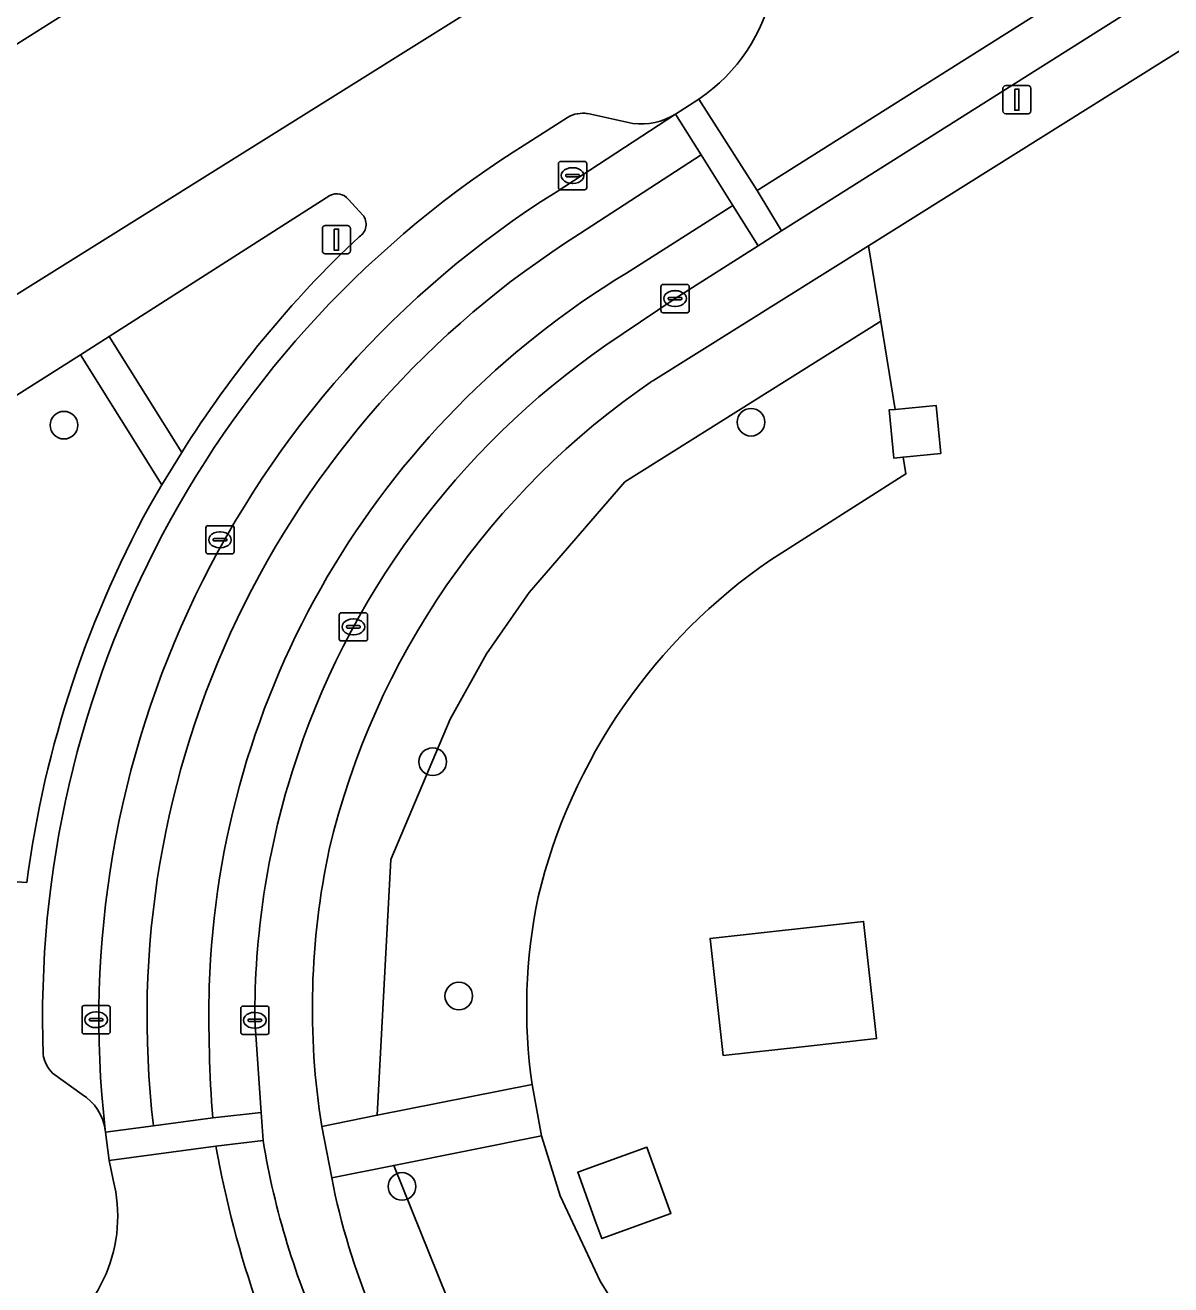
# Model space of a CAD drawing. Extents: x 160077 to 160948, y 386481 to 387498.
# Drawn here: x 160371.64 to 160412.23, y 387143.58 to 387188.2 of the extents above; entities that cross this region are included whole.
import ezdxf

# ---------------------------------------------------------------- set-up
doc = ezdxf.new("R2010")
doc.units = 0
for name, color, linetype in [('IMGEO_Boom', 7, 'Continuous'), ('IMGEO_Erf', 7, 'Continuous'), ('IMGEO_Groenvoorziening', 7, 'Continuous'), ('IMGEO_Kolk', 7, 'Continuous'), ('IMGEO_Lichtmast', 7, 'Continuous'), ('IMGEO_Pand', 7, 'Continuous'), ('IMGEO_Parkeervlak_open', 7, 'Continuous'), ('IMGEO_Rijbaan_lokaal_gesloten', 7, 'Continuous'), ('IMGEO_Rijbaan_lokaal_open', 7, 'Continuous'), ('IMGEO_Voetpad_open', 7, 'Continuous')]:
    doc.layers.add(name, color=color, linetype=linetype)

msp = doc.modelspace()

# ---------------------------------------------------------------- linework, layer by layer
at = {"layer": 'IMGEO_Boom'}
for centre in [(160397.356, 387174.141), (160373.013, 387174.037), (160386.077, 387162.114), (160387.002, 387153.816), (160384.99, 387147.068)]:
    msp.add_circle(centre, 0.489, dxfattribs=at)
at = {"layer": 'IMGEO_Erf'}
for points in [[(160434.703, 387201.197), (160401.513, 387180.392), (160401.953, 387177.717), (160402.467, 387174.596), (160403.91, 387174.738), (160404.077, 387173.036), (160402.745, 387172.905), (160402.843, 387172.309), (160398.056, 387169.267)], [(160388.058, 387189.131), (160384.009, 387195.539), (160378.673, 387192.169), (160373.621, 387188.977), (160368.454, 387185.713), (160363.222, 387182.408), (160358.235, 387179.258), (160353.072, 387175.997), (160347.882, 387172.719)], [(160389.598, 387150.682), (160389.931, 387148.86), (160390.592, 387146.738), (160392.013, 387143.711), (160406.951, 387119.747), (160406.038, 387125.066), (160409.218, 387125.612), (160410.167, 387120.084), (160407.072, 387119.553), (160412.74, 387110.46), (160432.671, 387113.564), (160452.281, 387116.619), (160452.082, 387117.899), (160451.862, 387119.314), (160440.112, 387194.954)], [(160365.51, 387144.26), (160351.677, 387166.384), (160388.058, 387189.131)]]:
    msp.add_lwpolyline(points, dxfattribs=at)
for points in [[(160401.805, 387152.306), (160399.167, 387152.013), (160396.369, 387151.703), (160395.908, 387155.855), (160401.344, 387156.458)], [(160394.517, 387146.11), (160392.07, 387145.219), (160391.863, 387145.789), (160391.218, 387147.573), (160393.667, 387148.46)]]:
    msp.add_lwpolyline(points, close=True, dxfattribs=at)
for centre, radius, start, end in [((160409.469, 387152.574), 20.221, 124.3613, 166.4098), ((160408.589, 387153.39), 19.183, 168.1602, 188.1156)]:
    msp.add_arc(centre, radius, start, end, dxfattribs=at)
at = {"layer": 'IMGEO_Groenvoorziening'}
for points in [[(160382.437, 387182.169), (160374.612, 387177.175), (160377.192, 387173.073)], [(160383.599, 387181.48), (160383.09, 387182.032)], [(160382.144, 387149.197), (160384.112, 387149.589), (160384.599, 387158.645), (160386.697, 387163.618), (160387.978, 387165.939), (160389.493, 387168.113), (160392.888, 387172.034), (160401.953, 387177.717), (160401.513, 387180.392), (160393.871, 387175.601)], [(160398.056, 387169.267), (160402.843, 387172.309), (160402.745, 387172.905), (160402.414, 387172.872), (160402.247, 387174.574), (160402.467, 387174.596), (160401.953, 387177.717), (160392.888, 387172.034), (160389.493, 387168.113), (160387.978, 387165.939), (160386.697, 387163.618), (160384.599, 387158.645), (160384.112, 387149.589), (160389.598, 387150.682)], [(160376.275, 387171.585), (160376.484, 387171.925), (160373.598, 387176.533), (160355.944, 387165.36), (160360.153, 387158.624), (160362.388, 387158.472), (160371.697, 387157.833)], [(160387.536, 387141.34), (160386.589, 387143.125), (160384.699, 387147.814), (160382.498, 387147.374)]]:
    msp.add_lwpolyline(points, dxfattribs=at)
msp.add_lwpolyline([(160392.013, 387143.711), (160390.592, 387146.738), (160389.931, 387148.86), (160384.699, 387147.814), (160386.589, 387143.125), (160387.536, 387141.34), (160413.9, 387099.239), (160415.068, 387099.421), (160414.448, 387102.361), (160412.74, 387110.46), (160407.072, 387119.553), (160406.987, 387119.538), (160406.951, 387119.747)], close=True, dxfattribs=at)
for centre, radius, start, end in [((160382.685, 387181.725), 0.508, 37.1306, 119.1717), ((160383.209, 387181.149), 0.511, 300.8094, 40.3142), ((160409.444, 387152.956), 38.011, 133.1011, 148.0461), ((160409.479, 387152.567), 27.824, 124.1226, 166.6237), ((160409.33, 387152.943), 37.949, 150.5784, 172.5967), ((160409.469, 387152.574), 20.221, 124.3613, 166.4098), ((160408.648, 387153.385), 26.833, 167.913, 188.9796), ((160408.589, 387153.39), 19.183, 168.1602, 188.1156), ((160407.068, 387152.214), 25.042, 191.1436, 214.1588)]:
    msp.add_arc(centre, radius, start, end, dxfattribs=at)
at = {"layer": 'IMGEO_Kolk'}
for p, q in [((160390.532, 387182.451), (160390.532, 387183.303)), ((160390.607, 387183.377), (160391.459, 387183.377)), ((160391.02, 387183.157), (160391.045, 387183.157)), ((160391.533, 387183.303), (160391.533, 387182.451)), ((160390.791, 387182.871), (160390.791, 387182.883)), ((160391.229, 387182.834), (160390.831, 387182.834)), ((160390.834, 387182.92), (160391.232, 387182.92)), ((160391.275, 387182.883), (160391.275, 387182.871)), ((160391.459, 387182.377), (160390.607, 387182.377)), ((160391.043, 387182.597), (160391.018, 387182.597)), ((160394.166, 387178.095), (160394.166, 387178.947)), ((160394.241, 387179.021), (160395.093, 387179.021)), ((160394.654, 387178.801), (160394.679, 387178.801)), ((160395.167, 387178.947), (160395.167, 387178.095)), ((160394.425, 387178.515), (160394.425, 387178.527)), ((160394.863, 387178.478), (160394.465, 387178.478)), ((160394.468, 387178.564), (160394.866, 387178.564)), ((160394.677, 387178.241), (160394.652, 387178.241)), ((160394.909, 387178.527), (160394.909, 387178.515)), ((160395.093, 387178.021), (160394.241, 387178.021)), ((160378.041, 387169.55), (160378.041, 387170.402)), ((160378.116, 387170.476), (160378.968, 387170.476)), ((160378.529, 387170.256), (160378.554, 387170.256)), ((160379.042, 387170.402), (160379.042, 387169.55)), ((160378.3, 387169.97), (160378.3, 387169.982)), ((160378.738, 387169.933), (160378.34, 387169.933)), ((160378.343, 387170.019), (160378.741, 387170.019)), ((160378.552, 387169.696), (160378.527, 387169.696)), ((160378.784, 387169.982), (160378.784, 387169.97)), ((160378.968, 387169.476), (160378.116, 387169.476)), ((160382.768, 387166.465), (160382.768, 387167.317)), ((160382.843, 387167.391), (160383.695, 387167.391)), ((160383.256, 387167.171), (160383.281, 387167.171)), ((160383.769, 387167.317), (160383.769, 387166.465)), ((160383.027, 387166.885), (160383.027, 387166.897)), ((160383.465, 387166.848), (160383.067, 387166.848)), ((160383.07, 387166.934), (160383.468, 387166.934)), ((160383.279, 387166.611), (160383.254, 387166.611)), ((160383.511, 387166.897), (160383.511, 387166.885)), ((160383.695, 387166.391), (160382.843, 387166.391)), ((160373.653, 387152.548), (160373.653, 387153.4)), ((160373.728, 387153.474), (160374.58, 387153.474)), ((160374.141, 387153.254), (160374.166, 387153.254)), ((160374.654, 387153.4), (160374.654, 387152.548)), ((160379.276, 387152.529), (160379.276, 387153.381)), ((160379.351, 387153.455), (160380.203, 387153.455)), ((160379.764, 387153.235), (160379.789, 387153.235)), ((160380.277, 387153.381), (160380.277, 387152.529)), ((160373.912, 387152.968), (160373.912, 387152.98)), ((160374.35, 387152.931), (160373.952, 387152.931)), ((160373.955, 387153.017), (160374.353, 387153.017)), ((160374.396, 387152.98), (160374.396, 387152.968)), ((160379.535, 387152.949), (160379.535, 387152.961)), ((160379.973, 387152.912), (160379.575, 387152.912)), ((160379.578, 387152.998), (160379.976, 387152.998)), ((160380.019, 387152.961), (160380.019, 387152.949)), ((160374.58, 387152.474), (160373.728, 387152.474)), ((160374.164, 387152.694), (160374.139, 387152.694)), ((160380.203, 387152.455), (160379.351, 387152.455)), ((160379.787, 387152.675), (160379.762, 387152.675))]:
    msp.add_line(p, q, dxfattribs=at)
for points in [[(160390.532, 387182.451), (160390.532, 387183.303)], [(160390.607, 387183.377), (160391.459, 387183.377)], [(160391.533, 387183.303), (160391.533, 387182.451)], [(160391.459, 387182.377), (160390.607, 387182.377)], [(160394.166, 387178.095), (160394.166, 387178.947)], [(160394.241, 387179.021), (160395.093, 387179.021)], [(160395.167, 387178.947), (160395.167, 387178.095)], [(160395.093, 387178.021), (160394.241, 387178.021)], [(160378.041, 387169.55), (160378.041, 387170.402)], [(160378.116, 387170.476), (160378.968, 387170.476)], [(160379.042, 387170.402), (160379.042, 387169.55)], [(160378.968, 387169.476), (160378.116, 387169.476)], [(160382.768, 387166.465), (160382.768, 387167.317)], [(160382.843, 387167.391), (160383.695, 387167.391)], [(160383.769, 387167.317), (160383.769, 387166.465)], [(160383.695, 387166.391), (160382.843, 387166.391)], [(160373.653, 387152.548), (160373.653, 387153.4)], [(160373.728, 387153.474), (160374.58, 387153.474)], [(160374.654, 387153.4), (160374.654, 387152.548)], [(160379.276, 387152.529), (160379.276, 387153.381)], [(160379.351, 387153.455), (160380.203, 387153.455)], [(160380.277, 387153.381), (160380.277, 387152.529)], [(160374.58, 387152.474), (160373.728, 387152.474)], [(160380.203, 387152.455), (160379.351, 387152.455)]]:
    msp.add_lwpolyline(points, dxfattribs=at)
for centre, radius, start, end in [((160390.609, 387183.301), 0.0765, 91.552, 178.448), ((160390.609, 387183.301), 0.0765, 91.552, 178.448), ((160391.457, 387183.301), 0.0765, 1.552, 88.448), ((160391.457, 387183.301), 0.0765, 1.552, 88.448), ((160390.831, 387182.88), 0.0403, 85.8775, 175.7526), ((160390.828, 387182.87), 0.0366, 178.938, 274.7102), ((160391.232, 387182.877), 0.043, 264.8664, 352.4533), ((160391.236, 387182.882), 0.0386, 1.7309, 96.639), ((160390.609, 387182.453), 0.0765, 181.552, 268.448), ((160390.609, 387182.453), 0.0765, 181.552, 268.448), ((160391.457, 387182.453), 0.0765, 271.552, 358.448), ((160391.457, 387182.453), 0.0765, 271.552, 358.448), ((160394.243, 387178.945), 0.0765, 91.552, 178.448), ((160394.243, 387178.945), 0.0765, 91.552, 178.448), ((160395.091, 387178.945), 0.0765, 1.552, 88.448), ((160395.091, 387178.945), 0.0765, 1.552, 88.448), ((160394.465, 387178.524), 0.0403, 85.8775, 175.7526), ((160394.462, 387178.514), 0.0366, 178.938, 274.7102), ((160394.866, 387178.521), 0.043, 264.8664, 352.4533), ((160394.87, 387178.526), 0.0386, 1.7309, 96.639), ((160394.243, 387178.097), 0.0765, 181.552, 268.448), ((160394.243, 387178.097), 0.0765, 181.552, 268.448), ((160395.091, 387178.097), 0.0765, 271.552, 358.448), ((160395.091, 387178.097), 0.0765, 271.552, 358.448), ((160378.118, 387170.4), 0.0765, 91.552, 178.448), ((160378.118, 387170.4), 0.0765, 91.552, 178.448), ((160378.966, 387170.4), 0.0765, 1.552, 88.448), ((160378.966, 387170.4), 0.0765, 1.552, 88.448), ((160378.34, 387169.979), 0.0403, 85.8775, 175.7526), ((160378.337, 387169.969), 0.0366, 178.938, 274.7102), ((160378.741, 387169.976), 0.043, 264.8664, 352.4533), ((160378.745, 387169.981), 0.0386, 1.7309, 96.639), ((160378.118, 387169.552), 0.0765, 181.552, 268.448), ((160378.118, 387169.552), 0.0765, 181.552, 268.448), ((160378.966, 387169.552), 0.0765, 271.552, 358.448), ((160378.966, 387169.552), 0.0765, 271.552, 358.448), ((160382.845, 387167.315), 0.0765, 91.552, 178.448), ((160382.845, 387167.315), 0.0765, 91.552, 178.448), ((160383.693, 387167.315), 0.0765, 1.552, 88.448), ((160383.693, 387167.315), 0.0765, 1.552, 88.448), ((160383.067, 387166.894), 0.0403, 85.8775, 175.7526), ((160383.064, 387166.884), 0.0366, 178.938, 274.7102), ((160383.468, 387166.891), 0.043, 264.8664, 352.4533), ((160383.472, 387166.896), 0.0386, 1.7309, 96.639), ((160382.845, 387166.467), 0.0765, 181.552, 268.448), ((160382.845, 387166.467), 0.0765, 181.552, 268.448), ((160383.693, 387166.467), 0.0765, 271.552, 358.448), ((160383.693, 387166.467), 0.0765, 271.552, 358.448), ((160373.73, 387153.398), 0.0765, 91.552, 178.448), ((160373.73, 387153.398), 0.0765, 91.552, 178.448), ((160374.578, 387153.398), 0.0765, 1.552, 88.448), ((160374.578, 387153.398), 0.0765, 1.552, 88.448), ((160379.353, 387153.379), 0.0765, 91.552, 178.448), ((160379.353, 387153.379), 0.0765, 91.552, 178.448), ((160380.201, 387153.379), 0.0765, 1.552, 88.448), ((160380.201, 387153.379), 0.0765, 1.552, 88.448), ((160373.952, 387152.977), 0.0403, 85.8775, 175.7526), ((160373.949, 387152.967), 0.0366, 178.938, 274.7102), ((160374.353, 387152.974), 0.043, 264.8664, 352.4533), ((160374.357, 387152.979), 0.0386, 1.7309, 96.639), ((160379.575, 387152.958), 0.0403, 85.8775, 175.7526), ((160379.572, 387152.948), 0.0366, 178.938, 274.7102), ((160379.976, 387152.955), 0.043, 264.8664, 352.4533), ((160379.98, 387152.96), 0.0386, 1.7309, 96.639), ((160373.73, 387152.55), 0.0765, 181.552, 268.448), ((160373.73, 387152.55), 0.0765, 181.552, 268.448), ((160374.578, 387152.55), 0.0765, 271.552, 358.448), ((160374.578, 387152.55), 0.0765, 271.552, 358.448), ((160379.353, 387152.531), 0.0765, 181.552, 268.448), ((160379.353, 387152.531), 0.0765, 181.552, 268.448), ((160380.201, 387152.531), 0.0765, 271.552, 358.448), ((160380.201, 387152.531), 0.0765, 271.552, 358.448)]:
    msp.add_arc(centre, radius, start, end, dxfattribs=at)
for centre, major_axis, ratio, start_param, end_param in [((160391.019, 387182.877), (-0.387, 0.002), 0.722429, 4.712389, 7.853982), ((160391.044, 387182.877), (-0.39, 0.002), 0.717154, 1.570796, 4.712389), ((160394.653, 387178.521), (-0.387, 0.002), 0.722429, 4.712389, 7.853982), ((160394.678, 387178.521), (-0.39, 0.002), 0.717154, 1.570796, 4.712389), ((160378.528, 387169.976), (-0.387, 0.002), 0.722429, 4.712389, 7.853982), ((160378.553, 387169.976), (-0.39, 0.002), 0.717154, 1.570796, 4.712389), ((160383.255, 387166.891), (-0.387, 0.002), 0.722429, 4.712389, 7.853982), ((160383.28, 387166.891), (-0.39, 0.002), 0.717154, 1.570796, 4.712389), ((160374.14, 387152.974), (-0.387, 0.002), 0.722429, 4.712389, 7.853982), ((160374.165, 387152.974), (-0.39, 0.002), 0.717154, 1.570796, 4.712389), ((160379.763, 387152.955), (-0.387, 0.002), 0.722429, 4.712389, 7.853982), ((160379.788, 387152.955), (-0.39, 0.002), 0.717154, 1.570796, 4.712389)]:
    msp.add_ellipse(centre, major_axis=major_axis, ratio=ratio, start_param=start_param, end_param=end_param, dxfattribs=at)
at = {"layer": 'IMGEO_Lichtmast'}
for p, q in [((160406.279, 387185.168), (160406.279, 387185.968)), ((160406.279, 387185.968), (160406.279, 387185.168)), ((160406.379, 387186.068), (160407.169, 387186.068)), ((160407.169, 387186.068), (160406.379, 387186.068)), ((160407.269, 387185.968), (160407.269, 387185.168)), ((160407.269, 387185.168), (160407.269, 387185.968)), ((160407.169, 387185.068), (160406.379, 387185.068)), ((160406.379, 387185.068), (160407.169, 387185.068)), ((160382.171, 387180.206), (160382.171, 387181.006)), ((160382.171, 387181.006), (160382.171, 387180.206)), ((160382.271, 387181.106), (160383.061, 387181.106)), ((160383.061, 387181.106), (160382.271, 387181.106)), ((160383.161, 387181.006), (160383.161, 387180.206)), ((160383.161, 387180.206), (160383.161, 387181.006)), ((160383.061, 387180.106), (160382.271, 387180.106)), ((160382.271, 387180.106), (160383.061, 387180.106))]:
    msp.add_line(p, q, dxfattribs=at)
for points in [[(160406.699, 387185.943), (160406.849, 387185.943), (160406.849, 387185.193), (160406.699, 387185.193), (160406.699, 387185.943)], [(160382.591, 387180.981), (160382.741, 387180.981), (160382.741, 387180.231), (160382.591, 387180.231), (160382.591, 387180.981)]]:
    msp.add_lwpolyline(points, dxfattribs=at)
for centre, start, end in [((160406.379, 387185.968), 90, 180), ((160406.379, 387185.968), 90, 180), ((160407.169, 387185.968), 0, 90), ((160407.169, 387185.968), 360, 90), ((160406.379, 387185.168), 180, 270), ((160406.379, 387185.168), 180, 270), ((160407.169, 387185.168), 270, 0), ((160407.169, 387185.168), 270, 0), ((160382.271, 387181.006), 90, 180), ((160382.271, 387181.006), 90, 180), ((160383.061, 387181.006), 0, 90), ((160383.061, 387181.006), 360, 90), ((160382.271, 387180.206), 180, 270), ((160382.271, 387180.206), 180, 270), ((160383.061, 387180.206), 270, 0), ((160383.061, 387180.206), 270, 0)]:
    msp.add_arc(centre, 0.1, start, end, dxfattribs=at)
at = {"layer": 'IMGEO_Pand'}
for points in [[(160369.074, 387196.177), (160363.906, 387192.912), (160368.454, 387185.713), (160373.621, 387188.977)], [(160402.467, 387174.596), (160402.247, 387174.574), (160402.414, 387172.872), (160402.745, 387172.905), (160404.077, 387173.036), (160403.91, 387174.738)], [(160396.369, 387151.703), (160399.167, 387152.013), (160401.805, 387152.306), (160401.344, 387156.458), (160395.908, 387155.855)], [(160392.07, 387145.219), (160394.517, 387146.11), (160393.667, 387148.46), (160391.218, 387147.573), (160391.863, 387145.789)]]:
    msp.add_lwpolyline(points, close=True, dxfattribs=at)
at = {"layer": 'IMGEO_Parkeervlak_open'}
for points in [[(160390.855, 387184.934), (160389.45, 387184.039)], [(160390.447, 387182.294), (160394.675, 387185.05)], [(160393.173, 387184.723), (160391.578, 387185.071)], [(160372.602, 387151.087), (160373.653, 387150.326)]]:
    msp.add_lwpolyline(points, dxfattribs=at)
for centre, radius, start, end in [((160391.396, 387184.057), 1.03, 79.798, 121.6613), ((160393.462, 387187.01), 2.305, 262.8027, 301.7617), ((160408.758, 387153.061), 36.503, 121.9343, 182.1156), ((160408.829, 387153.005), 34.579, 122.1119, 186.5238), ((160373.514, 387151.952), 1.257, 190.9565, 223.484), ((160372.739, 387148.832), 1.751, 8.0004, 58.5294)]:
    msp.add_arc(centre, radius, start, end, dxfattribs=at)
at = {"layer": 'IMGEO_Rijbaan_lokaal_gesloten'}
msp.add_lwpolyline([(160414.567, 387191.111), (160413.673, 387192.507), (160397.575, 387182.352), (160398.439, 387180.919)], close=True, dxfattribs=at)
for points in [[(160395.591, 387183.613), (160394.675, 387185.05), (160390.447, 387182.294)], [(160391.283, 387180.81), (160395.591, 387183.613)], [(160397.605, 387180.392), (160396.708, 387181.816), (160392.942, 387179.422)], [(160392.212, 387176.868), (160394.667, 387178.521), (160397.605, 387180.392)], [(160378.284, 387149.494), (160380, 387149.692), (160379.777, 387152.955)], [(160374.473, 387149.076), (160374.483, 387148.99), (160376.184, 387149.217)], [(160380.068, 387148.693), (160378.399, 387148.491)]]:
    msp.add_lwpolyline(points, dxfattribs=at)
for centre, radius, start, end in [((160408.829, 387153.005), 34.579, 122.1119, 186.5238), ((160408.733, 387153.066), 32.776, 122.1682, 186.7434), ((160408.837, 387153.168), 30.691, 121.1919, 178.1648), ((160408.664, 387153.124), 28.887, 124.7184, 162.5429), ((160408.679, 387153.119), 28.902, 162.5411, 180.3244), ((160425.493, 387153.061), 47.344, 178.6806, 184.3207), ((160414.617, 387154.962), 36.792, 190.1303, 199.3232), ((160407.855, 387153.271), 28.161, 189.3566, 204.6567)]:
    msp.add_arc(centre, radius, start, end, dxfattribs=at)
at = {"layer": 'IMGEO_Rijbaan_lokaal_open'}
for points in [[(160395.505, 387185.588), (160397.575, 387182.352), (160413.673, 387192.507), (160411.623, 387195.791)], [(160396.708, 387181.816), (160395.591, 387183.613), (160391.283, 387180.81)], [(160392.942, 387179.422), (160396.708, 387181.816)], [(160376.184, 387149.217), (160378.284, 387149.494)], [(160378.399, 387148.491), (160374.619, 387147.987), (160374.753, 387147.308)]]:
    msp.add_lwpolyline(points, dxfattribs=at)
for points in [[(160395.505, 387185.588), (160394.675, 387185.05), (160395.591, 387183.613), (160396.708, 387181.816), (160397.605, 387180.392), (160398.439, 387180.919), (160397.575, 387182.352)], [(160380, 387149.692), (160378.284, 387149.494), (160376.184, 387149.217), (160374.483, 387148.99), (160374.619, 387147.987), (160378.399, 387148.491), (160380.068, 387148.693)]]:
    msp.add_lwpolyline(points, close=True, dxfattribs=at)
for centre, radius, start, end in [((160392.083, 387190.701), 6.152, 303.7957, 33.2314), ((160408.733, 387153.066), 32.776, 122.1682, 186.7434), ((160408.837, 387153.168), 30.691, 121.1919, 178.1648), ((160425.493, 387153.061), 47.344, 178.6806, 184.3207), ((160414.617, 387154.962), 36.792, 190.1303, 199.3232), ((160369.729, 387146.007), 5.19, 299.3394, 14.5201)]:
    msp.add_arc(centre, radius, start, end, dxfattribs=at)
at = {"layer": 'IMGEO_Voetpad_open'}
for points in [[(160433.068, 387202.801), (160432.227, 387202.261), (160416.442, 387192.287), (160415.41, 387191.638), (160414.567, 387191.111), (160398.439, 387180.919), (160397.605, 387180.392), (160394.667, 387178.521), (160392.212, 387176.868)], [(160393.871, 387175.601), (160401.513, 387180.392), (160434.703, 387201.197)], [(160392.881, 387192.147), (160389.327, 387189.925), (160388.058, 387189.131), (160351.677, 387166.384), (160365.51, 387144.26), (160365.513, 387144.26), (160368.801, 387139.312), (160372.272, 387141.483)], [(160394.675, 387185.05), (160395.505, 387185.588)], [(160389.45, 387184.039), (160390.855, 387184.934)], [(160391.578, 387185.071), (160393.173, 387184.723)], [(160362.388, 387158.472), (160360.153, 387158.624), (160355.944, 387165.36), (160373.598, 387176.533), (160374.612, 387177.175), (160382.437, 387182.169)], [(160383.09, 387182.032), (160383.599, 387181.48)], [(160377.192, 387173.073), (160376.484, 387171.925), (160376.275, 387171.585)], [(160371.697, 387157.833), (160362.388, 387158.472)], [(160379.777, 387152.955), (160380, 387149.692), (160380.068, 387148.693)], [(160373.653, 387150.326), (160372.602, 387151.087)], [(160382.498, 387147.374), (160382.144, 387149.197)], [(160374.753, 387147.308), (160374.619, 387147.987), (160374.483, 387148.99), (160374.473, 387149.076)]]:
    msp.add_lwpolyline(points, dxfattribs=at)
for points in [[(160374.612, 387177.175), (160373.598, 387176.533), (160376.484, 387171.925), (160377.192, 387173.073)], [(160389.598, 387150.682), (160384.112, 387149.589), (160382.144, 387149.197), (160382.498, 387147.374), (160384.699, 387147.814), (160389.931, 387148.86)]]:
    msp.add_lwpolyline(points, close=True, dxfattribs=at)
for centre, radius, start, end in [((160392.083, 387190.701), 6.152, 303.7957, 33.2314), ((160391.396, 387184.057), 1.03, 79.798, 121.6613), ((160393.462, 387187.01), 2.305, 262.8027, 301.7617), ((160408.758, 387153.061), 36.503, 121.9343, 182.1156), ((160382.685, 387181.725), 0.508, 37.1306, 119.1717), ((160383.209, 387181.149), 0.511, 300.8094, 40.3142), ((160409.444, 387152.956), 38.011, 133.1011, 148.0461), ((160408.664, 387153.124), 28.887, 124.7184, 162.5429), ((160409.479, 387152.567), 27.824, 124.1226, 166.6237), ((160409.33, 387152.943), 37.949, 150.5784, 172.5967), ((160408.679, 387153.119), 28.902, 162.5411, 180.3244), ((160408.648, 387153.385), 26.833, 167.913, 188.9796), ((160373.514, 387151.952), 1.257, 190.9565, 223.484), ((160372.739, 387148.832), 1.751, 8.0004, 58.5294), ((160407.855, 387153.271), 28.161, 189.3566, 204.6567), ((160407.068, 387152.214), 25.042, 191.1436, 214.1588), ((160369.729, 387146.007), 5.19, 299.3394, 14.5201)]:
    msp.add_arc(centre, radius, start, end, dxfattribs=at)

doc.saveas('drawing.dxf')
